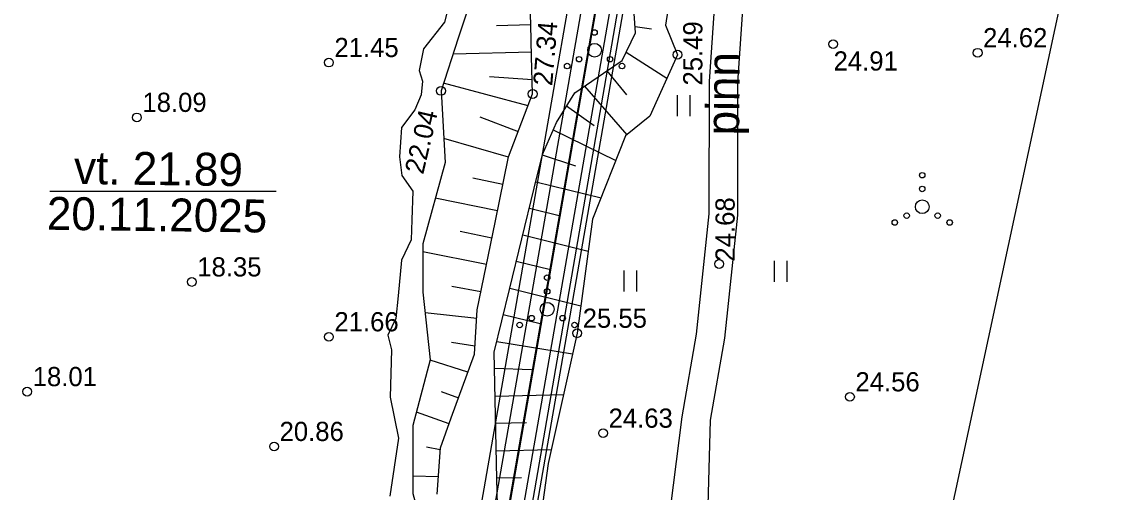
# Model space of a CAD drawing. Extents: x 509422 to 615075, y 6525431 to 6565970.
# Drawn here: x 513449.6 to 513529.8, y 6565528.7 to 6565563 of the extents above; entities that cross this region are included whole.
import ezdxf

# ---------------------------------------------------------------- set-up
doc = ezdxf.new("R2010")
doc.units = 0
for name, color, linetype in [('APIIR', 7, 'Continuous'), ('HALJASTUS', 7, 'Continuous'), ('KORGUS', 7, 'Continuous'), ('MOOTPIIR', 7, 'Continuous'), ('PIIR', 7, 'Continuous'), ('PIIR_ME', 7, 'Continuous'), ('PIIR_TM', 7, 'Continuous'), ('PLOKK', 7, 'Continuous'), ('RELJEEF', 7, 'Continuous'), ('TEE', 7, 'Continuous'), ('VEEKOGU', 7, 'Continuous')]:
    doc.layers.add(name, color=color, linetype=linetype)

msp = doc.modelspace()

# ---------------------------------------------------------------- linework, layer by layer
at = {"layer": 'APIIR'}
msp.add_lwpolyline([(513352.534, 6565439.378), (513354.7, 6565479.99), (513481.83, 6565508.61), (513541.57, 6565851.16), (513545.257, 6565872.285)], dxfattribs=at)
at = {"layer": 'HALJASTUS'}
for p, q in [((513497.396, 6565557.625), (513497.396, 6565556.103)), ((513498.306, 6565557.625), (513498.306, 6565556.103)), ((513493.509, 6565544.825), (513493.509, 6565543.303)), ((513494.419, 6565544.825), (513494.419, 6565543.303)), ((513504.472, 6565545.53), (513504.472, 6565544.008)), ((513505.382, 6565545.53), (513505.382, 6565544.008))]:
    msp.add_line(p, q, dxfattribs=at)
for centre, radius in [((513491.37, 6565562.195), 0.2), ((513491.37, 6565560.895), 0.5), ((513490.24, 6565560.245), 0.2), ((513492.5, 6565560.245), 0.2), ((513489.37, 6565559.745), 0.2), ((513493.37, 6565559.745), 0.2), ((513515.26, 6565551.784), 0.2), ((513515.26, 6565550.784), 0.2), ((513515.26, 6565549.484), 0.5), ((513514.13, 6565548.834), 0.2), ((513516.39, 6565548.834), 0.2), ((513513.26, 6565548.334), 0.2), ((513517.26, 6565548.334), 0.2), ((513487.912, 6565544.309), 0.2), ((513487.912, 6565543.309), 0.2), ((513487.912, 6565542.009), 0.5), ((513485.912, 6565540.859), 0.2), ((513486.782, 6565541.359), 0.2), ((513489.042, 6565541.359), 0.2), ((513489.912, 6565540.859), 0.2)]:
    msp.add_circle(centre, radius, dxfattribs=at)
at = {"layer": 'KORGUS'}
for centre in [(513508.766, 6565561.342), (513497.414, 6565560.574), (513519.301, 6565560.716), (513472, 6565560), (513480.173, 6565557.931), (513486.855, 6565557.71), (513458, 6565556), (513500.455, 6565545.31), (513462, 6565544), (513472, 6565540), (513490.103, 6565540.256), (513450, 6565536), (513509.991, 6565535.62), (513491.991, 6565532.967), (513468, 6565532)]:
    msp.add_circle(centre, 0.32, dxfattribs=at)
at = {"layer": 'MOOTPIIR'}
msp.add_lwpolyline([(512879.071, 6565688.193), (512823.932, 6565848.741), (512825.075, 6565884.492), (512827.679, 6565913.01), (513448.17, 6565924.166), (513572.368, 6565857.798), (513561.325, 6565731.726), (513511.309, 6565499.186), (513354.422, 6565438.926), (513251.738, 6565463.508), (513252.747, 6565585.499)], close=True, dxfattribs=at)
at = {"layer": 'PIIR'}
msp.add_lwpolyline([(513442.384, 6565886.056), (512829.322, 6565875.033), (512905.604, 6565720.31), (513290.987, 6565614.399), (513289.987, 6565493.425), (513354.686, 6565477.937), (513483.571, 6565506.952), (513523.89, 6565738.256), (513543.837, 6565852.517)], close=True, dxfattribs=at)
at = {"layer": 'PIIR_ME'}
for points in [[(512887.5, 6565801.16), (513401.64, 6565816.89), (513536.31, 6565821.01), (513530.33, 6565786.77), (513516.45, 6565707.3), (513481.86, 6565509.15), (513354.7, 6565479.99), (513333.27, 6565485.12), (513347.22, 6565510.47), (513346.71, 6565545.56), (513344.31, 6565552.26), (513341.82, 6565567.25), (513343.89, 6565600.46), (513332.73, 6565645.83), (513305.79, 6565673.01), (513286.32, 6565687.89), (513265.38, 6565694.79), (513234.27, 6565718.54), (513217.02, 6565714.91), (513189.12, 6565720.55), (513171.51, 6565717.56), (513135.15, 6565723.25), (513089.25, 6565751.4)], [(512889.306, 6565800.215), (513535.114, 6565819.973), (513515.465, 6565707.472), (513480.989, 6565509.976), (513354.705, 6565481.017), (513334.779, 6565485.787), (513348.224, 6565510.22), (513347.707, 6565545.741), (513345.282, 6565552.513), (513342.825, 6565567.301), (513344.898, 6565600.55), (513333.635, 6565646.337), (513306.452, 6565673.763), (513286.793, 6565688.787), (513265.853, 6565695.687), (513234.513, 6565719.613), (513217.016, 6565715.931), (513189.136, 6565721.567), (513171.503, 6565718.573), (513135.502, 6565724.207), (513089.556, 6565752.386)]]:
    msp.add_lwpolyline(points, dxfattribs=at)
at = {"layer": 'PIIR_TM'}
for points in [[(512906.302, 6565721.155), (512830.916, 6565874.062), (513442.232, 6565885.053), (513542.704, 6565851.838), (513522.905, 6565738.428), (513482.701, 6565507.781), (513354.693, 6565478.963), (513290.993, 6565494.213), (513291.994, 6565615.159)], [(512832.51, 6565873.09), (513442.08, 6565884.05), (513541.57, 6565851.16), (513521.92, 6565738.6), (513481.83, 6565508.61), (513354.7, 6565479.99), (513337.28, 6565484.16), (513292, 6565495), (513293, 6565615.92), (512907, 6565722), (512869.36, 6565798.35)]]:
    msp.add_lwpolyline(points, close=True, dxfattribs=at)
at = {"layer": 'PLOKK'}
for points in [[(513483.552, 6565508.897), (513537.591, 6565821.026)], [(512891.122, 6565799.26), (513400.874, 6565814.865), (513514.296, 6565706.591), (513480.128, 6565510.803), (513354.71, 6565482.044), (513336.288, 6565486.454), (513349.238, 6565509.97), (513348.705, 6565545.922), (513346.253, 6565552.765), (513343.83, 6565567.353), (513345.905, 6565600.641), (513334.53, 6565646.845), (513307.124, 6565674.516), (513287.266, 6565689.684), (513266.326, 6565696.584), (513234.745, 6565720.675), (513217.012, 6565716.952), (513189.142, 6565722.574), (513171.497, 6565719.586), (513135.864, 6565725.154), (513089.862, 6565753.371)]]:
    msp.add_lwpolyline(points, dxfattribs=at)
at = {"layer": 'RELJEEF'}
for p, q in [((513484.213, 6565562.698), (513486.712, 6565562.768)), ((513495.521, 6565562.445), (513494.325, 6565562.606)), ((513486.768, 6565560.769), (513481.052, 6565560.607)), ((513493.68, 6565560.762), (513496.646, 6565558.873)), ((513493.724, 6565557.655), (513492.292, 6565559.408)), ((513486.517, 6565556.834), (513480.358, 6565558.494)), ((513483.703, 6565558.973), (513486.825, 6565558.77)), ((513490.638, 6565558.283), (513493.728, 6565554.733)), ((513491.336, 6565555.386), (513489.325, 6565556.832)), ((513483.008, 6565556.04), (513485.796, 6565554.968)), ((513485.081, 6565553.101), (513480.371, 6565554.471)), ((513488.348, 6565555.092), (513492.915, 6565552.849)), ((513489.999, 6565552.443), (513487.566, 6565553.252)), ((513482.483, 6565551.588), (513484.682, 6565551.141)), ((513487.09, 6565551.31), (513491.843, 6565550.145)), ((513484.283, 6565549.181), (513479.757, 6565550.102)), ((513488.896, 6565548.808), (513486.614, 6565549.367)), ((513481.557, 6565547.695), (513483.884, 6565547.221)), ((513486.137, 6565547.425), (513490.91, 6565546.255)), ((513483.485, 6565545.261), (513478.853, 6565546.204)), ((513488.152, 6565544.872), (513485.661, 6565545.482)), ((513480.97, 6565543.684), (513483.087, 6565543.301)), ((513485.185, 6565543.54), (513490.374, 6565542.268)), ((513482.774, 6565541.33), (513479.015, 6565541.748)), ((513487.407, 6565540.936), (513484.709, 6565541.597)), ((513480.93, 6565539.616), (513482.645, 6565539.334)), ((513484.233, 6565539.655), (513489.768, 6565538.756)), ((513482.132, 6565537.419), (513479.378, 6565538.287)), ((513486.781, 6565537.597), (513484.071, 6565537.678)), ((513480.173, 6565536.003), (513481.449, 6565535.539)), ((513484.116, 6565535.678), (513489.106, 6565535.789)), ((513480.765, 6565533.66), (513478.38, 6565534.501)), ((513486.409, 6565533.729), (513484.16, 6565533.679)), ((513479.121, 6565531.975), (513480.12, 6565531.772)), ((513484.204, 6565531.679), (513488.209, 6565531.768)), ((513479.977, 6565529.777), (513478.125, 6565529.843)), ((513486.047, 6565529.72), (513484.249, 6565529.68))]:
    msp.add_line(p, q, dxfattribs=at)
for points in [[(513483.44, 6565567.883), (513481.433, 6565561.769), (513480.173, 6565557.931), (513480.471, 6565552.722), (513478.853, 6565546.787), (513478.853, 6565543.251), (513479.386, 6565538.319), (513478.122, 6565533.523), (513478.125, 6565528.563), (513479.435, 6565523.78), (513479.457, 6565520.969), (513481.802, 6565518.037), (513482.016, 6565516.116), (513480.902, 6565514.537), (513476.204, 6565513.448), (513470.766, 6565514.249), (513465.271, 6565514.144), (513458.771, 6565512.701), (513453.386, 6565510.834), (513443.144, 6565507.282)], [(513497.148, 6565566.656), (513496.535, 6565562.729), (513497.414, 6565560.574), (513495.389, 6565556.092), (513493.629, 6565554.652), (513491.223, 6565548.579), (513490.103, 6565540.256), (513487.986, 6565530.77), (513487.027, 6565523.888), (513487.72, 6565521.807), (513490.012, 6565519.46), (513491.57, 6565516.572), (513489.793, 6565513.814), (513488.768, 6565512.223), (513485.96, 6565512.257), (513485.374, 6565510.283), (513483.987, 6565508.761), (513482.06, 6565508.034), (513474.871, 6565507.882), (513469.816, 6565507.776), (513457.718, 6565507.522), (513450.704, 6565505.026), (513448.756, 6565504.333)], [(513484.292, 6565527.731), (513484.25, 6565529.65), (513484.044, 6565538.886), (513485.164, 6565543.455), (513486.973, 6565550.834), (513487.579, 6565553.304), (513488.583, 6565555.64), (513489.926, 6565557.799), (513492.029, 6565559.229), (513493.385, 6565560.151), (513494.355, 6565562.16), (513494.112, 6565565.727)], [(513479.887, 6565528.514), (513480.13, 6565531.912), (513480.923, 6565534.093), (513482.606, 6565538.721), (513482.816, 6565541.97), (513484.11, 6565548.332), (513485.088, 6565553.136), (513486.855, 6565557.71), (513486.778, 6565560.435), (513486.712, 6565562.75), (513486.647, 6565565.064)]]:
    msp.add_lwpolyline(points, dxfattribs=at)
at = {"layer": 'TEE'}
for points in [[(513518.285, 6565773.221), (513523.905, 6565768.408), (513527.333, 6565763.697), (513528.601, 6565759.39), (513528.29, 6565754.05), (513522.347, 6565722.944), (513520.411, 6565699.939), (513516.027, 6565660.563), (513514.021, 6565648.245), (513512.826, 6565643.309), (513511.289, 6565636.201), (513510.206, 6565631.871), (513508.528, 6565623.101), (513507.798, 6565617.504), (513505.276, 6565602.526), (513503.916, 6565589.293), (513501.8, 6565558.556), (513501.797, 6565548.86), (513500.835, 6565539.904), (513499.802, 6565533.915), (513499.342, 6565517.041)], [(513520.397, 6565768.668), (513522.363, 6565766.984), (513525.435, 6565762.763), (513526.499, 6565759.149), (513526.217, 6565754.307), (513520.28, 6565723.227), (513518.337, 6565700.142), (513513.961, 6565660.846), (513511.977, 6565648.658), (513510.795, 6565643.774), (513509.259, 6565636.674), (513508.17, 6565632.32), (513506.469, 6565623.432), (513505.737, 6565617.812), (513503.21, 6565602.806), (513501.84, 6565589.471), (513499.716, 6565558.628), (513499.713, 6565548.972), (513498.77, 6565540.193), (513497.732, 6565534.173), (513495.619, 6565517.492)]]:
    msp.add_lwpolyline(points, dxfattribs=at)
at = {"layer": 'VEEKOGU'}
msp.add_line((513451.637, 6565550.617), (513468.156, 6565550.617), dxfattribs=at)
msp.add_lwpolyline([(513481.082, 6565565.58), (513480.421, 6565562.944), (513478.885, 6565561.001), (513478.589, 6565559.416), (513478.816, 6565558.632), (513478.729, 6565557.639), (513478.259, 6565556.559), (513477.301, 6565555.27), (513477.138, 6565553.136), (513477.312, 6565551.759), (513478.12, 6565550.631), (513478.045, 6565548.524), (513477.994, 6565547.077), (513477.297, 6565545.58), (513477.041, 6565542.987), (513476.879, 6565541.341), (513476.293, 6565540.13), (513476.554, 6565539.05), (513476.457, 6565535.597), (513477.084, 6565532.618), (513476.435, 6565528.377)], dxfattribs=at)

# ---------------------------------------------------------------- texts
at = {"layer": 'KORGUS'}
for s, rotation, p in [('27.34 ', 85.1998, (513488.277, 6565558.269)), ('25.49 ', 90, (513499.232, 6565558.327)), ('22.04 ', 76.79675, (513478.872, 6565551.794)), ('24.68 ', 90, (513501.583, 6565545.487))]:
    msp.add_text(s, height=1.4, rotation=rotation, dxfattribs=at).set_placement(p)
for s, p in [('24.62 ', (513519.701, 6565561.116)), ('21.45 ', (513472.4, 6565560.4)), ('24.91 ', (513508.797, 6565559.417)), ('18.09 ', (513458.4, 6565556.4)), ('18.35 ', (513462.4, 6565544.4)), ('21.66 ', (513472.4, 6565540.4)), ('25.55 ', (513490.503, 6565540.656)), ('18.01 ', (513450.4, 6565536.4)), ('24.56 ', (513510.391, 6565536.02)), ('24.63 ', (513492.391, 6565533.367)), ('20.86 ', (513468.4, 6565532.4))]:
    msp.add_text(s, height=1.4, dxfattribs=at).set_placement(p)
at = {"layer": 'TEE'}
msp.add_text('pinn', height=2.4, rotation=89.2633, dxfattribs=at).set_placement((513501.9, 6565554.679))
at = {"layer": 'VEEKOGU'}
for s, p in [('vt. 21.89', (513453.402, 6565551.144)), ('20.11.2025', (513451.421, 6565547.809))]:
    msp.add_text(s, height=2.4, rotation=359.2633, dxfattribs=at).set_placement(p)

doc.saveas('drawing.dxf')
